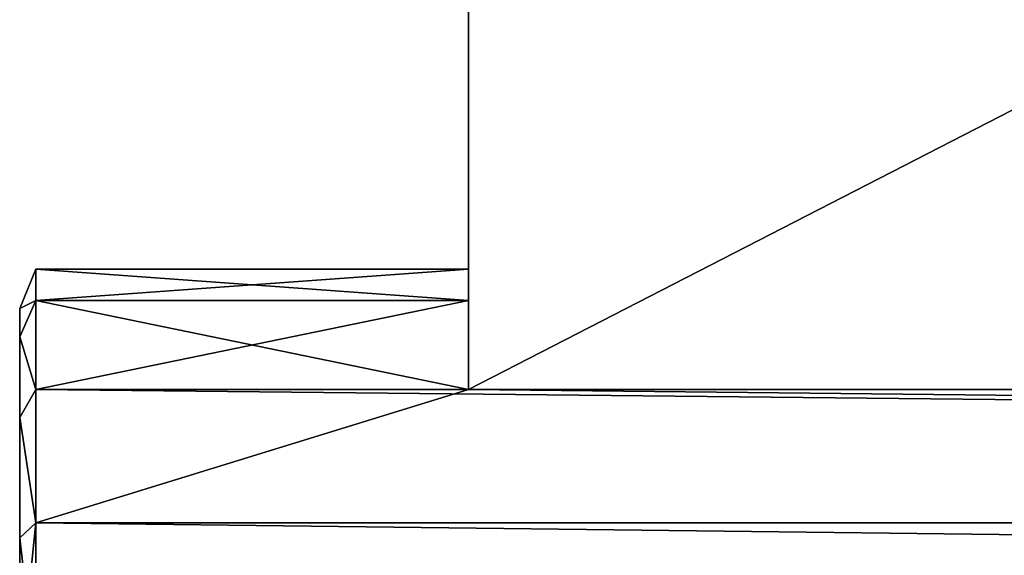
# Model space of a CAD drawing. Extents: x 0 to 48.8, y 0 to 26.9.
# Tile 611 of 656: x 28.6 to 29.8, y 1 to 1.7. Entities that reach past the tile are written whole.
import ezdxf

# ---------------------------------------------------------------- set-up
doc = ezdxf.new("R2010")
doc.units = 0
doc.header["$MEASUREMENT"] = 0
doc.layers.get('0').update_dxf_attribs({"linetype": 'CONTINUOUS'})
doc.layers.add('DRAWER_LOWER_HANDLE_1', color=251, linetype='CONTINUOUS')
doc.layers.add('DRAWER_UPPER_HANDLE_1', color=251, linetype='CONTINUOUS')

# ---------------------------------------------------------------- blocks, each defined once
blk = doc.blocks.new('T48IT100NP_TRADECAD_DXF')
at = {"layer": 'DRAWER_LOWER_HANDLE_1', "color": 0}
for p, q in [((29.1467, 1.2246, 18.7449), (29.1467, 2.5625, 18.7449)), ((29.1467, 1.2246, 18.7449), (29.1467, 2.5625, 18.7449)), ((29.1467, 1.2246, 19.452), (29.1467, 2.5624, 19.452)), ((29.1467, 1.2246, 19.452), (29.1467, 2.5624, 19.452)), ((28.6203, 1.371, 19.0984), (28.6008, 1.3233, 19.0984)), ((28.6203, 1.371, 19.0984), (28.6008, 1.3233, 19.0984)), ((28.6203, 1.333, 18.9071), (28.6203, 1.371, 19.0984)), ((28.6203, 1.371, 19.0984), (28.6203, 1.333, 19.2897)), ((28.6203, 1.371, 19.0984), (29.1467, 1.371, 19.0984)), ((28.6203, 1.371, 19.0984), (28.6203, 1.333, 19.2897)), ((28.6203, 1.371, 19.0984), (29.1467, 1.371, 19.0984)), ((28.6203, 1.333, 18.9071), (28.6203, 1.371, 19.0984)), ((29.1467, 1.371, 19.0984), (29.1467, 1.333, 18.9071)), ((29.1467, 1.333, 19.2897), (29.1467, 1.371, 19.0984)), ((29.1467, 1.333, 19.2897), (29.1467, 1.371, 19.0984)), ((29.1467, 1.371, 19.0984), (29.1467, 1.333, 18.9071)), ((28.6203, 1.333, 18.9071), (28.6008, 1.2889, 18.9253)), ((28.6203, 1.333, 18.9071), (28.6008, 1.2889, 18.9253)), ((28.6203, 1.333, 19.2897), (28.6008, 1.2889, 19.2715)), ((28.6203, 1.333, 19.2897), (28.6008, 1.2889, 19.2715)), ((28.6203, 1.2246, 18.7449), (28.6203, 1.333, 18.9071)), ((28.6203, 1.333, 19.2897), (28.6203, 1.2246, 19.452)), ((28.6203, 1.333, 19.2897), (29.1467, 1.333, 19.2897)), ((28.6203, 1.333, 19.2897), (28.6203, 1.2246, 19.452)), ((28.6203, 1.333, 19.2897), (29.1467, 1.333, 19.2897)), ((28.6203, 1.333, 18.9071), (29.1467, 1.333, 18.9071)), ((28.6203, 1.333, 18.9071), (29.1467, 1.333, 18.9071)), ((28.6203, 1.2246, 18.7449), (28.6203, 1.333, 18.9071)), ((29.1467, 1.2246, 18.7449), (29.1467, 1.333, 18.9071)), ((29.1467, 1.2246, 19.452), (29.1467, 1.333, 19.2897)), ((29.1467, 1.2246, 19.452), (29.1467, 1.333, 19.2897)), ((29.1467, 1.2246, 18.7449), (29.1467, 1.333, 18.9071)), ((28.6008, 1.2889, 18.9253), (28.6008, 1.3233, 19.0984)), ((28.6008, 1.3233, 19.0984), (28.6008, 1.2889, 19.2715)), ((28.6008, 1.2889, 18.9253), (28.6008, 1.3233, 19.0984)), ((28.6008, 1.3233, 19.0984), (28.6008, 1.2889, 19.2715)), ((28.6008, 1.1908, 18.7786), (28.6008, 1.2889, 18.9253)), ((28.6008, 1.2889, 19.2715), (28.6008, 1.1908, 19.4182)), ((28.6008, 1.1908, 18.7786), (28.6008, 1.2889, 18.9253)), ((28.6008, 1.2889, 19.2715), (28.6008, 1.1908, 19.4182)), ((28.6203, 1.2246, 18.7449), (28.6008, 1.1908, 18.7786)), ((28.6203, 1.2246, 18.7449), (28.6008, 1.1908, 18.7786)), ((28.6203, 1.2246, 19.452), (28.6008, 1.1908, 19.4182)), ((28.6203, 1.2246, 19.452), (28.6008, 1.1908, 19.4182)), ((28.6203, 1.0624, 18.6365), (28.6203, 1.2246, 18.7449)), ((28.6203, 1.2246, 19.452), (28.6203, 1.0624, 19.5603)), ((28.6203, 1.2246, 19.452), (29.1467, 1.2246, 19.452)), ((28.6203, 1.2246, 19.452), (28.6203, 1.0624, 19.5603)), ((28.6203, 1.2246, 18.7449), (29.1467, 1.2246, 18.7449)), ((28.6203, 1.0624, 18.6365), (28.6203, 1.2246, 18.7449)), ((28.6203, 1.2246, 19.452), (29.1467, 1.2246, 19.452)), ((28.6203, 1.2246, 18.7449), (29.1467, 1.2246, 18.7449)), ((31.7468, 1.2246, 19.452), (29.1467, 1.2246, 19.452)), ((31.7468, 1.2246, 19.452), (29.1467, 1.2246, 19.452)), ((31.7468, 1.2246, 18.7449), (29.1467, 1.2246, 18.7449)), ((31.7468, 1.2246, 18.7449), (29.1467, 1.2246, 18.7449)), ((28.6008, 1.0441, 18.6805), (28.6008, 1.1908, 18.7786)), ((28.6008, 1.1908, 19.4182), (28.6008, 1.0441, 19.5163)), ((28.6008, 1.0441, 18.6805), (28.6008, 1.1908, 18.7786)), ((28.6008, 1.1908, 19.4182), (28.6008, 1.0441, 19.5163)), ((28.6203, 1.0624, 18.6365), (28.6008, 1.0441, 18.6805)), ((28.6203, 1.0624, 18.6365), (28.6008, 1.0441, 18.6805)), ((28.6203, 1.0624, 19.5603), (28.6008, 1.0441, 19.5163)), ((28.6203, 1.0624, 19.5603), (28.6008, 1.0441, 19.5163)), ((28.6203, 0.871, 18.5984), (28.6203, 1.0624, 18.6365)), ((28.6203, 1.0624, 19.5603), (28.6203, 0.871, 19.5984)), ((28.6203, 1.0624, 19.5603), (44.2908, 1.0624, 19.5603)), ((28.6203, 1.0624, 19.5603), (44.2908, 1.0624, 19.5603)), ((28.6203, 1.0624, 19.5603), (28.6203, 0.871, 19.5984)), ((28.6203, 1.0624, 18.6365), (44.2908, 1.0624, 18.6365)), ((28.6203, 0.871, 18.5984), (28.6203, 1.0624, 18.6365)), ((28.6203, 1.0624, 18.6365), (44.2908, 1.0624, 18.6365)), ((28.6008, 0.871, 18.6461), (28.6008, 1.0441, 18.6805)), ((28.6008, 1.0441, 19.5163), (28.6008, 0.871, 19.5507)), ((28.6008, 0.871, 18.6461), (28.6008, 1.0441, 18.6805)), ((28.6008, 1.0441, 19.5163), (28.6008, 0.871, 19.5507))]:
    blk.add_line(p, q, dxfattribs=at)
at = {"layer": 'DRAWER_UPPER_HANDLE_1', "color": 0}
for p, q in [((29.1467, 1.2246, 28.5926), (29.1467, 2.5625, 28.5926)), ((29.1467, 1.2246, 28.5926), (29.1467, 2.5625, 28.5926)), ((29.1467, 1.2246, 29.2997), (29.1467, 2.5624, 29.2997)), ((29.1467, 1.2246, 29.2997), (29.1467, 2.5624, 29.2997)), ((28.6203, 1.371, 28.9462), (28.6008, 1.3233, 28.9462)), ((28.6203, 1.371, 28.9462), (28.6008, 1.3233, 28.9462)), ((28.6203, 1.333, 28.7548), (28.6203, 1.371, 28.9462)), ((28.6203, 1.371, 28.9462), (28.6203, 1.333, 29.1375)), ((28.6203, 1.371, 28.9462), (29.1467, 1.371, 28.9462)), ((28.6203, 1.371, 28.9462), (28.6203, 1.333, 29.1375)), ((28.6203, 1.371, 28.9462), (29.1467, 1.371, 28.9462)), ((28.6203, 1.333, 28.7548), (28.6203, 1.371, 28.9462)), ((29.1467, 1.371, 28.9462), (29.1467, 1.333, 28.7548)), ((29.1467, 1.333, 29.1375), (29.1467, 1.371, 28.9462)), ((29.1467, 1.333, 29.1375), (29.1467, 1.371, 28.9462)), ((29.1467, 1.371, 28.9462), (29.1467, 1.333, 28.7548)), ((28.6203, 1.333, 28.7548), (28.6008, 1.2889, 28.7731)), ((28.6203, 1.333, 28.7548), (28.6008, 1.2889, 28.7731)), ((28.6203, 1.333, 29.1375), (28.6008, 1.2889, 29.1192)), ((28.6203, 1.333, 29.1375), (28.6008, 1.2889, 29.1192)), ((28.6203, 1.2246, 28.5926), (28.6203, 1.333, 28.7548)), ((28.6203, 1.333, 29.1375), (28.6203, 1.2246, 29.2997)), ((28.6203, 1.333, 29.1375), (29.1467, 1.333, 29.1375)), ((28.6203, 1.333, 29.1375), (28.6203, 1.2246, 29.2997)), ((28.6203, 1.333, 29.1375), (29.1467, 1.333, 29.1375)), ((28.6203, 1.333, 28.7548), (29.1467, 1.333, 28.7548)), ((28.6203, 1.333, 28.7548), (29.1467, 1.333, 28.7548)), ((28.6203, 1.2246, 28.5926), (28.6203, 1.333, 28.7548)), ((29.1467, 1.2246, 28.5926), (29.1467, 1.333, 28.7548)), ((29.1467, 1.2246, 29.2997), (29.1467, 1.333, 29.1375)), ((29.1467, 1.2246, 29.2997), (29.1467, 1.333, 29.1375)), ((29.1467, 1.2246, 28.5926), (29.1467, 1.333, 28.7548)), ((28.6008, 1.2889, 28.7731), (28.6008, 1.3233, 28.9462)), ((28.6008, 1.3233, 28.9462), (28.6008, 1.2889, 29.1192)), ((28.6008, 1.2889, 28.7731), (28.6008, 1.3233, 28.9462)), ((28.6008, 1.3233, 28.9462), (28.6008, 1.2889, 29.1192)), ((28.6008, 1.1908, 28.6263), (28.6008, 1.2889, 28.7731)), ((28.6008, 1.2889, 29.1192), (28.6008, 1.1908, 29.266)), ((28.6008, 1.1908, 28.6263), (28.6008, 1.2889, 28.7731)), ((28.6008, 1.2889, 29.1192), (28.6008, 1.1908, 29.266)), ((28.6203, 1.2246, 28.5926), (28.6008, 1.1908, 28.6263)), ((28.6203, 1.2246, 28.5926), (28.6008, 1.1908, 28.6263)), ((28.6203, 1.2246, 29.2997), (28.6008, 1.1908, 29.266)), ((28.6203, 1.2246, 29.2997), (28.6008, 1.1908, 29.266)), ((28.6203, 1.0624, 28.4842), (28.6203, 1.2246, 28.5926)), ((28.6203, 1.2246, 29.2997), (28.6203, 1.0624, 29.4081)), ((28.6203, 1.2246, 29.2997), (29.1467, 1.2246, 29.2997)), ((28.6203, 1.2246, 29.2997), (28.6203, 1.0624, 29.4081)), ((28.6203, 1.2246, 28.5926), (29.1467, 1.2246, 28.5926)), ((28.6203, 1.0624, 28.4842), (28.6203, 1.2246, 28.5926)), ((28.6203, 1.2246, 29.2997), (29.1467, 1.2246, 29.2997)), ((28.6203, 1.2246, 28.5926), (29.1467, 1.2246, 28.5926)), ((31.7468, 1.2246, 29.2997), (29.1467, 1.2246, 29.2997)), ((31.7468, 1.2246, 29.2997), (29.1467, 1.2246, 29.2997)), ((31.7468, 1.2246, 28.5926), (29.1467, 1.2246, 28.5926)), ((31.7468, 1.2246, 28.5926), (29.1467, 1.2246, 28.5926)), ((28.6008, 1.0441, 28.5283), (28.6008, 1.1908, 28.6263)), ((28.6008, 1.1908, 29.266), (28.6008, 1.0441, 29.364)), ((28.6008, 1.0441, 28.5283), (28.6008, 1.1908, 28.6263)), ((28.6008, 1.1908, 29.266), (28.6008, 1.0441, 29.364)), ((28.6203, 1.0624, 28.4842), (28.6008, 1.0441, 28.5283)), ((28.6203, 1.0624, 28.4842), (28.6008, 1.0441, 28.5283)), ((28.6203, 1.0624, 29.4081), (28.6008, 1.0441, 29.364)), ((28.6203, 1.0624, 29.4081), (28.6008, 1.0441, 29.364)), ((28.6203, 0.871, 28.4462), (28.6203, 1.0624, 28.4842)), ((28.6203, 1.0624, 29.4081), (28.6203, 0.871, 29.4462)), ((28.6203, 1.0624, 29.4081), (44.2908, 1.0624, 29.4081)), ((28.6203, 1.0624, 29.4081), (44.2908, 1.0624, 29.4081)), ((28.6203, 1.0624, 29.4081), (28.6203, 0.871, 29.4462)), ((28.6203, 1.0624, 28.4842), (44.2908, 1.0624, 28.4842)), ((28.6203, 0.871, 28.4462), (28.6203, 1.0624, 28.4842)), ((28.6203, 1.0624, 28.4842), (44.2908, 1.0624, 28.4842)), ((28.6008, 0.871, 28.4939), (28.6008, 1.0441, 28.5283)), ((28.6008, 1.0441, 29.364), (28.6008, 0.871, 29.3985)), ((28.6008, 0.871, 28.4939), (28.6008, 1.0441, 28.5283)), ((28.6008, 1.0441, 29.364), (28.6008, 0.871, 29.3985))]:
    blk.add_line(p, q, dxfattribs=at)
at = {"layer": 'DRAWER_LOWER_HANDLE_1', "color": 251}
mesh = blk.add_polyface(dxfattribs=at)
corners = [(29.1467, 2.5625, 18.7449), (29.1467, 1.333, 18.9071), (29.1467, 1.2246, 18.7449), (29.1467, 1.371, 19.0984), (29.1467, 2.5624, 19.452), (29.1467, 1.333, 19.2897), (29.1467, 1.2246, 19.452)]
mesh.append_faces([[corners[k] for k in face] for face in [(0, 1, 2), (5, 4, 6)]], dxfattribs={"vtx0": -1, "color": 251})
mesh.append_faces([[corners[k] for k in face] for face in [(1, 0, 3)]], dxfattribs={"vtx0": -1, "vtx1": -1, "color": 251})
mesh.append_faces([[corners[k] for k in face] for face in [(3, 0, 4), (4, 5, 3)]], dxfattribs={"vtx0": -1, "vtx2": -1, "color": 251})
mesh = blk.add_polyface(dxfattribs=at)
corners = [(31.7468, 1.2246, 18.7449), (29.1467, 2.5625, 18.7449), (29.1467, 1.2246, 18.7449), (31.7468, 2.5625, 18.7449)]
mesh.append_faces([[corners[k] for k in face] for face in [(0, 1, 2), (1, 0, 3)]], dxfattribs={"vtx0": -1, "color": 251})
mesh = blk.add_polyface(dxfattribs=at)
corners = [(31.7468, 2.5624, 19.452), (29.1467, 1.2246, 19.452), (29.1467, 2.5624, 19.452), (31.7468, 1.2246, 19.452)]
mesh.append_faces([[corners[k] for k in face] for face in [(0, 1, 2), (1, 0, 3)]], dxfattribs={"vtx0": -1, "color": 251})
mesh = blk.add_polyface(dxfattribs=at)
corners = [(28.6203, 1.333, 18.9071), (28.6008, 1.3233, 19.0984), (28.6008, 1.2889, 18.9253), (28.6203, 1.371, 19.0984)]
mesh.append_faces([[corners[k] for k in face] for face in [(0, 1, 2), (1, 0, 3)]], dxfattribs={"vtx0": -1, "color": 251})
mesh = blk.add_polyface(dxfattribs=at)
corners = [(28.6008, 1.3233, 19.0984), (28.6203, 1.333, 19.2897), (28.6008, 1.2889, 19.2715), (28.6203, 1.371, 19.0984)]
mesh.append_faces([[corners[k] for k in face] for face in [(0, 1, 2), (1, 0, 3)]], dxfattribs={"vtx0": -1, "color": 251})
mesh = blk.add_polyface(dxfattribs=at)
corners = [(29.1467, 1.333, 19.2897), (28.6203, 1.371, 19.0984), (29.1467, 1.371, 19.0984), (28.6203, 1.333, 19.2897)]
mesh.append_faces([[corners[k] for k in face] for face in [(0, 1, 2), (1, 0, 3)]], dxfattribs={"vtx0": -1, "color": 251})
mesh = blk.add_polyface(dxfattribs=at)
corners = [(29.1467, 1.371, 19.0984), (28.6203, 1.333, 18.9071), (29.1467, 1.333, 18.9071), (28.6203, 1.371, 19.0984)]
mesh.append_faces([[corners[k] for k in face] for face in [(0, 1, 2), (1, 0, 3)]], dxfattribs={"vtx0": -1, "color": 251})
mesh = blk.add_polyface(dxfattribs=at)
corners = [(28.6203, 1.2246, 18.7449), (28.6008, 1.2889, 18.9253), (28.6008, 1.1908, 18.7786), (28.6203, 1.333, 18.9071)]
mesh.append_faces([[corners[k] for k in face] for face in [(0, 1, 2), (1, 0, 3)]], dxfattribs={"vtx0": -1, "color": 251})
mesh = blk.add_polyface(dxfattribs=at)
corners = [(28.6008, 1.2889, 19.2715), (28.6203, 1.2246, 19.452), (28.6008, 1.1908, 19.4182), (28.6203, 1.333, 19.2897)]
mesh.append_faces([[corners[k] for k in face] for face in [(0, 1, 2), (1, 0, 3)]], dxfattribs={"vtx0": -1, "color": 251})
mesh = blk.add_polyface(dxfattribs=at)
corners = [(29.1467, 1.2246, 19.452), (28.6203, 1.333, 19.2897), (29.1467, 1.333, 19.2897), (28.6203, 1.2246, 19.452)]
mesh.append_faces([[corners[k] for k in face] for face in [(0, 1, 2), (1, 0, 3)]], dxfattribs={"vtx0": -1, "color": 251})
mesh = blk.add_polyface(dxfattribs=at)
corners = [(29.1467, 1.333, 18.9071), (28.6203, 1.2246, 18.7449), (29.1467, 1.2246, 18.7449), (28.6203, 1.333, 18.9071)]
mesh.append_faces([[corners[k] for k in face] for face in [(0, 1, 2), (1, 0, 3)]], dxfattribs={"vtx0": -1, "color": 251})
mesh = blk.add_polyface(dxfattribs=at)
corners = [(28.6008, 0.4532, 18.9253), (28.6008, 0.4532, 19.2715), (28.6008, 0.4187, 19.0984), (28.6008, 0.5512, 18.7786), (28.6008, 0.5512, 19.4182), (28.6008, 0.6979, 18.6805), (28.6008, 0.6979, 19.5163), (28.6008, 0.871, 18.6461), (28.6008, 0.871, 19.5507), (28.6008, 1.0441, 18.6805), (28.6008, 1.0441, 19.5163), (28.6008, 1.1908, 18.7786), (28.6008, 1.1908, 19.4182), (28.6008, 1.2889, 18.9253), (28.6008, 1.2889, 19.2715), (28.6008, 1.3233, 19.0984)]
mesh.append_faces([[corners[k] for k in face] for face in [(0, 1, 2), (14, 13, 15)]], dxfattribs={"vtx0": -1, "color": 251})
mesh.append_faces([[corners[k] for k in face] for face in [(1, 3, 4), (4, 5, 6), (6, 7, 8), (8, 9, 10), (10, 11, 12), (12, 13, 14)]], dxfattribs={"vtx0": -1, "vtx1": -1, "color": 251})
mesh.append_faces([[corners[k] for k in face] for face in [(1, 0, 3), (4, 3, 5), (6, 5, 7), (8, 7, 9), (10, 9, 11), (12, 11, 13)]], dxfattribs={"vtx0": -1, "vtx2": -1, "color": 251})
mesh = blk.add_polyface(dxfattribs=at)
corners = [(28.6203, 1.0624, 18.6365), (28.6008, 1.1908, 18.7786), (28.6008, 1.0441, 18.6805), (28.6203, 1.2246, 18.7449)]
mesh.append_faces([[corners[k] for k in face] for face in [(0, 1, 2), (1, 0, 3)]], dxfattribs={"vtx0": -1, "color": 251})
mesh = blk.add_polyface(dxfattribs=at)
corners = [(28.6008, 1.1908, 19.4182), (28.6203, 1.0624, 19.5603), (28.6008, 1.0441, 19.5163), (28.6203, 1.2246, 19.452)]
mesh.append_faces([[corners[k] for k in face] for face in [(0, 1, 2), (1, 0, 3)]], dxfattribs={"vtx0": -1, "color": 251})
mesh = blk.add_polyface(dxfattribs=at)
corners = [(29.1467, 1.2246, 19.452), (28.6203, 1.0624, 19.5603), (28.6203, 1.2246, 19.452), (44.2908, 1.0624, 19.5603), (31.7468, 1.2246, 19.452), (41.163, 1.2246, 19.452), (43.7632, 1.2246, 19.452), (44.2908, 1.2246, 19.452)]
mesh.append_faces([[corners[k] for k in face] for face in [(0, 1, 2), (3, 6, 7)]], dxfattribs={"vtx0": -1, "color": 251})
mesh.append_faces([[corners[k] for k in face] for face in [(1, 0, 3)]], dxfattribs={"vtx0": -1, "vtx1": -1, "color": 251})
mesh.append_faces([[corners[k] for k in face] for face in [(3, 0, 4), (3, 4, 5), (3, 5, 6)]], dxfattribs={"vtx0": -1, "vtx2": -1, "color": 251})
mesh = blk.add_polyface(dxfattribs=at)
corners = [(44.2908, 1.0624, 18.6365), (28.6203, 1.2246, 18.7449), (28.6203, 1.0624, 18.6365), (29.1467, 1.2246, 18.7449), (31.7468, 1.2246, 18.7449), (41.163, 1.2246, 18.7449), (43.7632, 1.2246, 18.7449), (44.2908, 1.2246, 18.7449)]
mesh.append_faces([[corners[k] for k in face] for face in [(0, 1, 2), (6, 0, 7)]], dxfattribs={"vtx0": -1, "color": 251})
mesh.append_faces([[corners[k] for k in face] for face in [(1, 0, 3), (3, 0, 4), (4, 0, 5), (5, 0, 6)]], dxfattribs={"vtx0": -1, "vtx1": -1, "color": 251})
mesh = blk.add_polyface(dxfattribs=at)
corners = [(28.6203, 1.0624, 18.6365), (28.6008, 0.871, 18.6461), (28.6203, 0.871, 18.5984), (28.6008, 1.0441, 18.6805)]
mesh.append_faces([[corners[k] for k in face] for face in [(0, 1, 2), (1, 0, 3)]], dxfattribs={"vtx0": -1, "color": 251})
mesh = blk.add_polyface(dxfattribs=at)
corners = [(28.6008, 1.0441, 19.5163), (28.6203, 0.871, 19.5984), (28.6008, 0.871, 19.5507), (28.6203, 1.0624, 19.5603)]
mesh.append_faces([[corners[k] for k in face] for face in [(0, 1, 2), (1, 0, 3)]], dxfattribs={"vtx0": -1, "color": 251})
mesh = blk.add_polyface(dxfattribs=at)
corners = [(44.2908, 1.0624, 19.5603), (28.6203, 0.871, 19.5984), (28.6203, 1.0624, 19.5603), (44.2908, 0.871, 19.5984)]
mesh.append_faces([[corners[k] for k in face] for face in [(0, 1, 2), (1, 0, 3)]], dxfattribs={"vtx0": -1, "color": 251})
mesh = blk.add_polyface(dxfattribs=at)
corners = [(44.2908, 0.871, 18.5984), (28.6203, 1.0624, 18.6365), (28.6203, 0.871, 18.5984), (44.2908, 1.0624, 18.6365)]
mesh.append_faces([[corners[k] for k in face] for face in [(0, 1, 2), (1, 0, 3)]], dxfattribs={"vtx0": -1, "color": 251})
at = {"layer": 'DRAWER_UPPER_HANDLE_1', "color": 251}
mesh = blk.add_polyface(dxfattribs=at)
corners = [(29.1467, 2.5625, 28.5926), (29.1467, 1.333, 28.7548), (29.1467, 1.2246, 28.5926), (29.1467, 1.371, 28.9462), (29.1467, 2.5624, 29.2997), (29.1467, 1.333, 29.1375), (29.1467, 1.2246, 29.2997)]
mesh.append_faces([[corners[k] for k in face] for face in [(0, 1, 2), (5, 4, 6)]], dxfattribs={"vtx0": -1, "color": 251})
mesh.append_faces([[corners[k] for k in face] for face in [(1, 0, 3)]], dxfattribs={"vtx0": -1, "vtx1": -1, "color": 251})
mesh.append_faces([[corners[k] for k in face] for face in [(3, 0, 4), (4, 5, 3)]], dxfattribs={"vtx0": -1, "vtx2": -1, "color": 251})
mesh = blk.add_polyface(dxfattribs=at)
corners = [(31.7468, 1.2246, 28.5926), (29.1467, 2.5625, 28.5926), (29.1467, 1.2246, 28.5926), (31.7468, 2.5625, 28.5926)]
mesh.append_faces([[corners[k] for k in face] for face in [(0, 1, 2), (1, 0, 3)]], dxfattribs={"vtx0": -1, "color": 251})
mesh = blk.add_polyface(dxfattribs=at)
corners = [(31.7468, 2.5624, 29.2997), (29.1467, 1.2246, 29.2997), (29.1467, 2.5624, 29.2997), (31.7468, 1.2246, 29.2997)]
mesh.append_faces([[corners[k] for k in face] for face in [(0, 1, 2), (1, 0, 3)]], dxfattribs={"vtx0": -1, "color": 251})
mesh = blk.add_polyface(dxfattribs=at)
corners = [(28.6203, 1.333, 28.7548), (28.6008, 1.3233, 28.9462), (28.6008, 1.2889, 28.7731), (28.6203, 1.371, 28.9462)]
mesh.append_faces([[corners[k] for k in face] for face in [(0, 1, 2), (1, 0, 3)]], dxfattribs={"vtx0": -1, "color": 251})
mesh = blk.add_polyface(dxfattribs=at)
corners = [(28.6008, 1.3233, 28.9462), (28.6203, 1.333, 29.1375), (28.6008, 1.2889, 29.1192), (28.6203, 1.371, 28.9462)]
mesh.append_faces([[corners[k] for k in face] for face in [(0, 1, 2), (1, 0, 3)]], dxfattribs={"vtx0": -1, "color": 251})
mesh = blk.add_polyface(dxfattribs=at)
corners = [(29.1467, 1.333, 29.1375), (28.6203, 1.371, 28.9462), (29.1467, 1.371, 28.9462), (28.6203, 1.333, 29.1375)]
mesh.append_faces([[corners[k] for k in face] for face in [(0, 1, 2), (1, 0, 3)]], dxfattribs={"vtx0": -1, "color": 251})
mesh = blk.add_polyface(dxfattribs=at)
corners = [(29.1467, 1.371, 28.9462), (28.6203, 1.333, 28.7548), (29.1467, 1.333, 28.7548), (28.6203, 1.371, 28.9462)]
mesh.append_faces([[corners[k] for k in face] for face in [(0, 1, 2), (1, 0, 3)]], dxfattribs={"vtx0": -1, "color": 251})
mesh = blk.add_polyface(dxfattribs=at)
corners = [(28.6203, 1.2246, 28.5926), (28.6008, 1.2889, 28.7731), (28.6008, 1.1908, 28.6263), (28.6203, 1.333, 28.7548)]
mesh.append_faces([[corners[k] for k in face] for face in [(0, 1, 2), (1, 0, 3)]], dxfattribs={"vtx0": -1, "color": 251})
mesh = blk.add_polyface(dxfattribs=at)
corners = [(28.6008, 1.2889, 29.1192), (28.6203, 1.2246, 29.2997), (28.6008, 1.1908, 29.266), (28.6203, 1.333, 29.1375)]
mesh.append_faces([[corners[k] for k in face] for face in [(0, 1, 2), (1, 0, 3)]], dxfattribs={"vtx0": -1, "color": 251})
mesh = blk.add_polyface(dxfattribs=at)
corners = [(29.1467, 1.2246, 29.2997), (28.6203, 1.333, 29.1375), (29.1467, 1.333, 29.1375), (28.6203, 1.2246, 29.2997)]
mesh.append_faces([[corners[k] for k in face] for face in [(0, 1, 2), (1, 0, 3)]], dxfattribs={"vtx0": -1, "color": 251})
mesh = blk.add_polyface(dxfattribs=at)
corners = [(29.1467, 1.333, 28.7548), (28.6203, 1.2246, 28.5926), (29.1467, 1.2246, 28.5926), (28.6203, 1.333, 28.7548)]
mesh.append_faces([[corners[k] for k in face] for face in [(0, 1, 2), (1, 0, 3)]], dxfattribs={"vtx0": -1, "color": 251})
mesh = blk.add_polyface(dxfattribs=at)
corners = [(28.6008, 0.4532, 28.7731), (28.6008, 0.4532, 29.1192), (28.6008, 0.4187, 28.9462), (28.6008, 0.5512, 28.6263), (28.6008, 0.5512, 29.266), (28.6008, 0.6979, 28.5283), (28.6008, 0.6979, 29.364), (28.6008, 0.871, 28.4939), (28.6008, 0.871, 29.3985), (28.6008, 1.0441, 28.5283), (28.6008, 1.0441, 29.364), (28.6008, 1.1908, 28.6263), (28.6008, 1.1908, 29.266), (28.6008, 1.2889, 28.7731), (28.6008, 1.2889, 29.1192), (28.6008, 1.3233, 28.9462)]
mesh.append_faces([[corners[k] for k in face] for face in [(0, 1, 2), (14, 13, 15)]], dxfattribs={"vtx0": -1, "color": 251})
mesh.append_faces([[corners[k] for k in face] for face in [(1, 3, 4), (4, 5, 6), (6, 7, 8), (8, 9, 10), (10, 11, 12), (12, 13, 14)]], dxfattribs={"vtx0": -1, "vtx1": -1, "color": 251})
mesh.append_faces([[corners[k] for k in face] for face in [(1, 0, 3), (4, 3, 5), (6, 5, 7), (8, 7, 9), (10, 9, 11), (12, 11, 13)]], dxfattribs={"vtx0": -1, "vtx2": -1, "color": 251})
mesh = blk.add_polyface(dxfattribs=at)
corners = [(28.6203, 1.0624, 28.4842), (28.6008, 1.1908, 28.6263), (28.6008, 1.0441, 28.5283), (28.6203, 1.2246, 28.5926)]
mesh.append_faces([[corners[k] for k in face] for face in [(0, 1, 2), (1, 0, 3)]], dxfattribs={"vtx0": -1, "color": 251})
mesh = blk.add_polyface(dxfattribs=at)
corners = [(28.6008, 1.1908, 29.266), (28.6203, 1.0624, 29.4081), (28.6008, 1.0441, 29.364), (28.6203, 1.2246, 29.2997)]
mesh.append_faces([[corners[k] for k in face] for face in [(0, 1, 2), (1, 0, 3)]], dxfattribs={"vtx0": -1, "color": 251})
mesh = blk.add_polyface(dxfattribs=at)
corners = [(29.1467, 1.2246, 29.2997), (28.6203, 1.0624, 29.4081), (28.6203, 1.2246, 29.2997), (44.2908, 1.0624, 29.4081), (31.7468, 1.2246, 29.2997), (41.163, 1.2246, 29.2997), (43.7632, 1.2246, 29.2997), (44.2908, 1.2246, 29.2997)]
mesh.append_faces([[corners[k] for k in face] for face in [(0, 1, 2), (3, 6, 7)]], dxfattribs={"vtx0": -1, "color": 251})
mesh.append_faces([[corners[k] for k in face] for face in [(1, 0, 3)]], dxfattribs={"vtx0": -1, "vtx1": -1, "color": 251})
mesh.append_faces([[corners[k] for k in face] for face in [(3, 0, 4), (3, 4, 5), (3, 5, 6)]], dxfattribs={"vtx0": -1, "vtx2": -1, "color": 251})
mesh = blk.add_polyface(dxfattribs=at)
corners = [(44.2908, 1.0624, 28.4842), (28.6203, 1.2246, 28.5926), (28.6203, 1.0624, 28.4842), (29.1467, 1.2246, 28.5926), (31.7468, 1.2246, 28.5926), (41.163, 1.2246, 28.5926), (43.7632, 1.2246, 28.5926), (44.2908, 1.2246, 28.5926)]
mesh.append_faces([[corners[k] for k in face] for face in [(0, 1, 2), (6, 0, 7)]], dxfattribs={"vtx0": -1, "color": 251})
mesh.append_faces([[corners[k] for k in face] for face in [(1, 0, 3), (3, 0, 4), (4, 0, 5), (5, 0, 6)]], dxfattribs={"vtx0": -1, "vtx1": -1, "color": 251})
mesh = blk.add_polyface(dxfattribs=at)
corners = [(28.6203, 1.0624, 28.4842), (28.6008, 0.871, 28.4939), (28.6203, 0.871, 28.4462), (28.6008, 1.0441, 28.5283)]
mesh.append_faces([[corners[k] for k in face] for face in [(0, 1, 2), (1, 0, 3)]], dxfattribs={"vtx0": -1, "color": 251})
mesh = blk.add_polyface(dxfattribs=at)
corners = [(28.6008, 1.0441, 29.364), (28.6203, 0.871, 29.4462), (28.6008, 0.871, 29.3985), (28.6203, 1.0624, 29.4081)]
mesh.append_faces([[corners[k] for k in face] for face in [(0, 1, 2), (1, 0, 3)]], dxfattribs={"vtx0": -1, "color": 251})
mesh = blk.add_polyface(dxfattribs=at)
corners = [(44.2908, 1.0624, 29.4081), (28.6203, 0.871, 29.4462), (28.6203, 1.0624, 29.4081), (44.2908, 0.871, 29.4462)]
mesh.append_faces([[corners[k] for k in face] for face in [(0, 1, 2), (1, 0, 3)]], dxfattribs={"vtx0": -1, "color": 251})
mesh = blk.add_polyface(dxfattribs=at)
corners = [(44.2908, 0.871, 28.4462), (28.6203, 1.0624, 28.4842), (28.6203, 0.871, 28.4462), (44.2908, 1.0624, 28.4842)]
mesh.append_faces([[corners[k] for k in face] for face in [(0, 1, 2), (1, 0, 3)]], dxfattribs={"vtx0": -1, "color": 251})

msp = doc.modelspace()

# ---------------------------------------------------------------- block references
at = {"color": 0}
msp.add_blockref('T48IT100NP_TRADECAD_DXF', (0, 0), dxfattribs=at)

doc.saveas('drawing.dxf')
